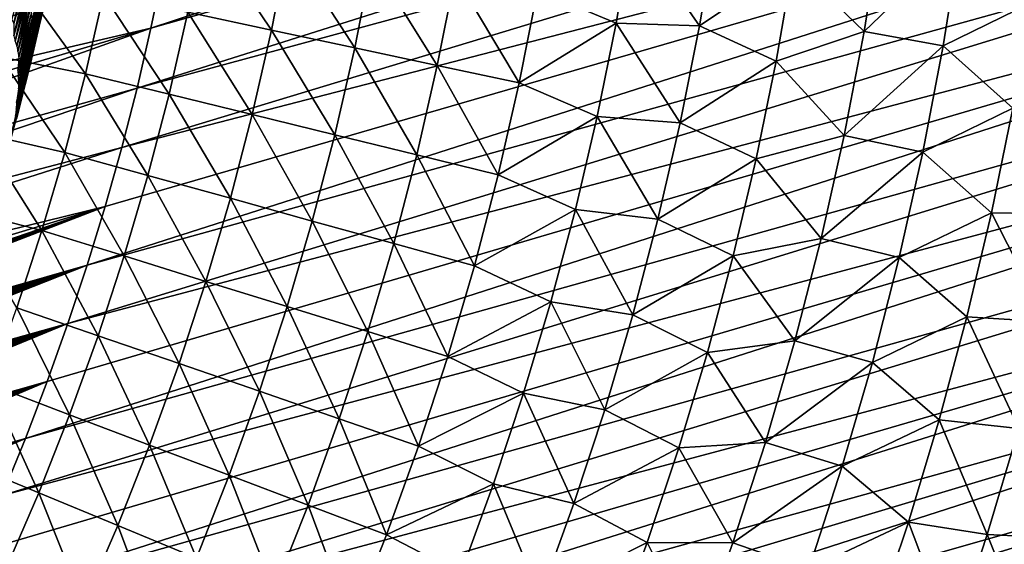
# Model space of a CAD drawing. Header units: millimetres. Extents: x -50 to 50, y -50 to 50.
# Tile 424 of 562: x 28.8 to 40, y -12.6 to -6.6. Entities that reach past the tile are written whole.
import ezdxf

# ---------------------------------------------------------------- set-up
doc = ezdxf.new("R2010")
doc.units = ezdxf.units.MM
doc.header["$LTSCALE"] = 65.185185
for name, color, linetype in [('28', 7, 'CONTINUOUS'), ('37', 7, 'CONTINUOUS'), ('39', 7, 'CONTINUOUS'), ('46', 7, 'CONTINUOUS'), ('47', 7, 'CONTINUOUS')]:
    doc.layers.add(name, color=color, linetype=linetype)

msp = doc.modelspace()

# ---------------------------------------------------------------- linework, layer by layer
at = {"layer": '28', "color": 7, "linetype": 'Continuous', "true_color": 0xf5f5f5}
for points in [[(29.145, -5.945, 3.871), (29.01, -6.541, 3.906), (29.001, -6.611, 3.871), (29.145, -5.945, 3.871)], [(29.145, -5.945, 3.871), (29.001, -6.611, 3.871), (29.135, -6.011, 3.836), (29.145, -5.945, 3.871)], [(28.843, -5.986, 4.255), (28.675, -6.598, 4.269), (28.697, -6.649, 4.255), (28.843, -5.986, 4.255)], [(28.843, -5.986, 4.255), (28.697, -6.649, 4.255), (28.844, -6.136, 4.239), (28.843, -5.986, 4.255)], [(29.059, -5.994, 4.071), (28.908, -6.594, 4.1), (28.913, -6.66, 4.071), (29.059, -5.994, 4.071)], [(29.059, -5.994, 4.071), (28.913, -6.66, 4.071), (29.064, -6.059, 4.04), (29.059, -5.994, 4.071)], [(29.064, -6.059, 4.04), (28.913, -6.66, 4.071), (28.916, -6.728, 4.04), (29.064, -6.059, 4.04)], [(29.064, -6.059, 4.04), (28.916, -6.728, 4.04), (29.044, -6.232, 4.008), (29.064, -6.059, 4.04)], [(29.135, -6.011, 3.836), (28.989, -6.679, 3.836), (29.037, -6.473, 3.8), (29.135, -6.011, 3.836)], [(29.135, -6.011, 3.836), (29.001, -6.611, 3.871), (28.989, -6.679, 3.836), (29.135, -6.011, 3.836)], [(28.844, -6.136, 4.239), (28.697, -6.649, 4.255), (28.697, -6.79, 4.239), (28.844, -6.136, 4.239)], [(28.844, -6.136, 4.239), (28.697, -6.79, 4.239), (28.863, -6.191, 4.221), (28.844, -6.136, 4.239)], [(28.863, -6.191, 4.221), (28.697, -6.79, 4.239), (28.715, -6.848, 4.221), (28.863, -6.191, 4.221)], [(28.863, -6.191, 4.221), (28.715, -6.848, 4.221), (28.881, -6.248, 4.201), (28.863, -6.191, 4.221)], [(28.881, -6.248, 4.201), (28.715, -6.848, 4.221), (28.731, -6.907, 4.201), (28.881, -6.248, 4.201)], [(28.881, -6.248, 4.201), (28.731, -6.907, 4.201), (28.897, -6.307, 4.178), (28.881, -6.248, 4.201)], [(29.044, -6.232, 4.008), (28.894, -6.893, 4.008), (29.043, -6.3, 3.975), (29.044, -6.232, 4.008)], [(29.044, -6.232, 4.008), (28.916, -6.728, 4.04), (28.894, -6.893, 4.008), (29.044, -6.232, 4.008)], [(28.897, -6.307, 4.178), (28.731, -6.907, 4.201), (28.744, -6.969, 4.178), (28.897, -6.307, 4.178)], [(28.897, -6.307, 4.178), (28.744, -6.969, 4.178), (28.91, -6.368, 4.154), (28.897, -6.307, 4.178)], [(28.91, -6.368, 4.154), (28.744, -6.969, 4.178), (28.756, -7.033, 4.154), (28.91, -6.368, 4.154)], [(28.91, -6.368, 4.154), (28.756, -7.033, 4.154), (28.899, -6.528, 4.128), (28.91, -6.368, 4.154)], [(29.04, -6.368, 3.941), (28.885, -7.035, 3.941), (29.01, -6.541, 3.906), (29.04, -6.368, 3.941)], [(29.04, -6.368, 3.941), (28.891, -6.964, 3.975), (28.885, -7.035, 3.941), (29.04, -6.368, 3.941)], [(29.043, -6.3, 3.975), (28.894, -6.893, 4.008), (28.891, -6.964, 3.975), (29.043, -6.3, 3.975)], [(29.043, -6.3, 3.975), (28.891, -6.964, 3.975), (29.04, -6.368, 3.941), (29.043, -6.3, 3.975)], [(29.037, -6.473, 3.8), (28.989, -6.679, 3.836), (28.889, -7.106, 3.8), (29.037, -6.473, 3.8)], [(28.899, -6.528, 4.128), (28.743, -7.185, 4.128), (28.908, -6.594, 4.1), (28.899, -6.528, 4.128)], [(28.899, -6.528, 4.128), (28.756, -7.033, 4.154), (28.743, -7.185, 4.128), (28.899, -6.528, 4.128)], [(28.908, -6.594, 4.1), (28.743, -7.185, 4.128), (28.749, -7.253, 4.1), (28.908, -6.594, 4.1)], [(28.908, -6.594, 4.1), (28.749, -7.253, 4.1), (28.913, -6.66, 4.071), (28.908, -6.594, 4.1)], [(29.001, -6.611, 3.871), (28.854, -7.2, 3.906), (28.842, -7.272, 3.871), (29.001, -6.611, 3.871)], [(29.001, -6.611, 3.871), (28.842, -7.272, 3.871), (28.989, -6.679, 3.836), (29.001, -6.611, 3.871)], [(29.01, -6.541, 3.906), (28.854, -7.2, 3.906), (29.001, -6.611, 3.871), (29.01, -6.541, 3.906)], [(29.01, -6.541, 3.906), (28.885, -7.035, 3.941), (28.854, -7.2, 3.906), (29.01, -6.541, 3.906)], [(28.913, -6.66, 4.071), (28.749, -7.253, 4.1), (28.753, -7.323, 4.071), (28.913, -6.66, 4.071)], [(28.913, -6.66, 4.071), (28.753, -7.323, 4.071), (28.916, -6.728, 4.04), (28.913, -6.66, 4.071)], [(28.916, -6.728, 4.04), (28.753, -7.323, 4.071), (28.753, -7.394, 4.04), (28.916, -6.728, 4.04)], [(28.916, -6.728, 4.04), (28.753, -7.394, 4.04), (28.894, -6.893, 4.008), (28.916, -6.728, 4.04)], [(28.989, -6.679, 3.836), (28.828, -7.344, 3.836), (28.889, -7.106, 3.8), (28.989, -6.679, 3.836)], [(28.989, -6.679, 3.836), (28.842, -7.272, 3.871), (28.828, -7.344, 3.836), (28.989, -6.679, 3.836)], [(28.891, -6.964, 3.975), (28.729, -7.551, 4.008), (28.724, -7.624, 3.975), (28.891, -6.964, 3.975)], [(28.891, -6.964, 3.975), (28.724, -7.624, 3.975), (28.885, -7.035, 3.941), (28.891, -6.964, 3.975)], [(28.894, -6.893, 4.008), (28.729, -7.551, 4.008), (28.891, -6.964, 3.975), (28.894, -6.893, 4.008)], [(28.894, -6.893, 4.008), (28.753, -7.394, 4.04), (28.729, -7.551, 4.008), (28.894, -6.893, 4.008)], [(28.885, -7.035, 3.941), (28.716, -7.698, 3.941), (28.854, -7.2, 3.906), (28.885, -7.035, 3.941)], [(28.885, -7.035, 3.941), (28.724, -7.624, 3.975), (28.716, -7.698, 3.941), (28.885, -7.035, 3.941)], [(28.889, -7.106, 3.8), (28.828, -7.344, 3.836), (28.727, -7.735, 3.8), (28.889, -7.106, 3.8)], [(28.842, -7.272, 3.871), (28.682, -7.855, 3.906), (28.668, -7.93, 3.871), (28.842, -7.272, 3.871)], [(28.842, -7.272, 3.871), (28.668, -7.93, 3.871), (28.828, -7.344, 3.836), (28.842, -7.272, 3.871)], [(28.854, -7.2, 3.906), (28.682, -7.855, 3.906), (28.842, -7.272, 3.871), (28.854, -7.2, 3.906)], [(28.854, -7.2, 3.906), (28.716, -7.698, 3.941), (28.682, -7.855, 3.906), (28.854, -7.2, 3.906)], [(28.828, -7.344, 3.836), (28.652, -8.005, 3.836), (28.727, -7.735, 3.8), (28.828, -7.344, 3.836)], [(28.828, -7.344, 3.836), (28.668, -7.93, 3.871), (28.652, -8.005, 3.836), (28.828, -7.344, 3.836)]]:
    msp.add_3dface(points, dxfattribs=at)
at = {"layer": '37', "color": 15, "linetype": 'Continuous', "true_color": 0xaf503c}
for points in [[(30.87, -5.58, -10.692), (31.641, -6.723, -10.236), (30.685, -6.52, -10.692), (30.87, -5.58, -10.692)], [(31.831, -5.754, -10.236), (31.641, -6.723, -10.236), (30.87, -5.58, -10.692), (31.831, -5.754, -10.236)], [(35.573, -6.643, -8.271), (34.677, -6.268, -8.783), (35.757, -5.569, -8.271), (35.573, -6.643, -8.271)], [(35.573, -6.643, -8.271), (35.757, -5.569, -8.271), (36.525, -6.675, -7.746), (35.573, -6.643, -8.271)], [(36.525, -6.675, -7.746), (35.757, -5.569, -8.271), (36.711, -5.562, -7.746), (36.525, -6.675, -7.746)], [(36.525, -6.675, -7.746), (36.711, -5.562, -7.746), (37.596, -5.955, -7.207), (36.525, -6.675, -7.746)], [(38.405, -6.74, -6.655), (37.596, -5.955, -7.207), (38.595, -5.549, -6.655), (38.405, -6.74, -6.655)], [(38.405, -6.74, -6.655), (38.595, -5.549, -6.655), (39.503, -5.684, -6.09), (38.405, -6.74, -6.655)], [(39.309, -6.903, -6.09), (38.405, -6.74, -6.655), (39.503, -5.684, -6.09), (39.309, -6.903, -6.09)], [(39.309, -6.903, -6.09), (39.503, -5.684, -6.09), (40.314, -6.413, -5.511), (39.309, -6.903, -6.09)], [(31.831, -5.754, -10.236), (32.59, -6.925, -9.765), (31.641, -6.723, -10.236), (31.831, -5.754, -10.236)], [(32.786, -5.927, -9.765), (32.59, -6.925, -9.765), (31.831, -5.754, -10.236), (32.786, -5.927, -9.765)], [(32.786, -5.927, -9.765), (33.533, -7.126, -9.281), (32.59, -6.925, -9.765), (32.786, -5.927, -9.765)], [(33.735, -6.098, -9.281), (33.533, -7.126, -9.281), (32.786, -5.927, -9.765), (33.735, -6.098, -9.281)], [(37.401, -7.077, -7.207), (36.525, -6.675, -7.746), (37.596, -5.955, -7.207), (37.401, -7.077, -7.207)], [(37.401, -7.077, -7.207), (37.596, -5.955, -7.207), (38.405, -6.74, -6.655), (37.401, -7.077, -7.207)], [(28.745, -6.15, -11.563), (29.515, -7.221, -11.135), (28.543, -7.028, -11.563), (28.745, -6.15, -11.563)], [(29.722, -6.316, -11.135), (29.515, -7.221, -11.135), (28.745, -6.15, -11.563), (29.722, -6.316, -11.135)], [(33.735, -6.098, -9.281), (34.469, -7.325, -8.783), (33.533, -7.126, -9.281), (33.735, -6.098, -9.281)], [(34.677, -6.268, -8.783), (34.469, -7.325, -8.783), (33.735, -6.098, -9.281), (34.677, -6.268, -8.783)], [(34.469, -7.325, -8.783), (34.677, -6.268, -8.783), (35.573, -6.643, -8.271), (34.469, -7.325, -8.783)], [(29.722, -6.316, -11.135), (30.471, -7.454, -10.692), (29.515, -7.221, -11.135), (29.722, -6.316, -11.135)], [(30.685, -6.52, -10.692), (30.471, -7.454, -10.692), (29.722, -6.316, -11.135), (30.685, -6.52, -10.692)], [(40.104, -7.614, -5.511), (39.309, -6.903, -6.09), (40.314, -6.413, -5.511), (40.104, -7.614, -5.511)], [(30.685, -6.52, -10.692), (31.42, -7.687, -10.236), (30.471, -7.454, -10.692), (30.685, -6.52, -10.692)], [(31.641, -6.723, -10.236), (31.42, -7.687, -10.236), (30.685, -6.52, -10.692), (31.641, -6.723, -10.236)], [(31.641, -6.723, -10.236), (32.363, -7.917, -9.765), (31.42, -7.687, -10.236), (31.641, -6.723, -10.236)], [(32.59, -6.925, -9.765), (32.363, -7.917, -9.765), (31.641, -6.723, -10.236), (32.59, -6.925, -9.765)], [(35.357, -7.71, -8.271), (34.469, -7.325, -8.783), (35.573, -6.643, -8.271), (35.357, -7.71, -8.271)], [(35.357, -7.71, -8.271), (35.573, -6.643, -8.271), (36.306, -7.782, -7.746), (35.357, -7.71, -8.271)], [(36.306, -7.782, -7.746), (35.573, -6.643, -8.271), (36.525, -6.675, -7.746), (36.306, -7.782, -7.746)], [(36.306, -7.782, -7.746), (36.525, -6.675, -7.746), (37.401, -7.077, -7.207), (36.306, -7.782, -7.746)], [(38.178, -7.925, -6.655), (37.401, -7.077, -7.207), (38.405, -6.74, -6.655), (38.178, -7.925, -6.655)], [(38.178, -7.925, -6.655), (38.405, -6.74, -6.655), (39.309, -6.903, -6.09), (38.178, -7.925, -6.655)], [(32.59, -6.925, -9.765), (33.3, -8.146, -9.281), (32.363, -7.917, -9.765), (32.59, -6.925, -9.765)], [(33.533, -7.126, -9.281), (33.3, -8.146, -9.281), (32.59, -6.925, -9.765), (33.533, -7.126, -9.281)], [(39.076, -8.116, -6.09), (38.178, -7.925, -6.655), (39.309, -6.903, -6.09), (39.076, -8.116, -6.09)], [(39.076, -8.116, -6.09), (39.309, -6.903, -6.09), (40.104, -7.614, -5.511), (39.076, -8.116, -6.09)], [(28.543, -7.028, -11.563), (29.281, -8.119, -11.135), (28.315, -7.899, -11.563), (28.543, -7.028, -11.563)], [(29.515, -7.221, -11.135), (29.281, -8.119, -11.135), (28.543, -7.028, -11.563), (29.515, -7.221, -11.135)], [(37.173, -8.193, -7.207), (36.306, -7.782, -7.746), (37.401, -7.077, -7.207), (37.173, -8.193, -7.207)], [(37.173, -8.193, -7.207), (37.401, -7.077, -7.207), (38.178, -7.925, -6.655), (37.173, -8.193, -7.207)], [(33.533, -7.126, -9.281), (34.229, -8.374, -8.783), (33.3, -8.146, -9.281), (33.533, -7.126, -9.281)], [(34.469, -7.325, -8.783), (34.229, -8.374, -8.783), (33.533, -7.126, -9.281), (34.469, -7.325, -8.783)], [(29.515, -7.221, -11.135), (30.229, -8.381, -10.692), (29.281, -8.119, -11.135), (29.515, -7.221, -11.135)], [(30.471, -7.454, -10.692), (30.229, -8.381, -10.692), (29.515, -7.221, -11.135), (30.471, -7.454, -10.692)], [(34.229, -8.374, -8.783), (34.469, -7.325, -8.783), (35.357, -7.71, -8.271), (34.229, -8.374, -8.783)], [(30.471, -7.454, -10.692), (31.171, -8.643, -10.236), (30.229, -8.381, -10.692), (30.471, -7.454, -10.692)], [(31.42, -7.687, -10.236), (31.171, -8.643, -10.236), (30.471, -7.454, -10.692), (31.42, -7.687, -10.236)], [(39.859, -8.809, -5.511), (39.076, -8.116, -6.09), (40.104, -7.614, -5.511), (39.859, -8.809, -5.511)], [(39.859, -8.809, -5.511), (40.104, -7.614, -5.511), (40.779, -8.823, -4.92), (39.859, -8.809, -5.511)], [(31.42, -7.687, -10.236), (32.106, -8.902, -9.765), (31.171, -8.643, -10.236), (31.42, -7.687, -10.236)], [(32.363, -7.917, -9.765), (32.106, -8.902, -9.765), (31.42, -7.687, -10.236), (32.363, -7.917, -9.765)], [(35.109, -8.771, -8.271), (34.229, -8.374, -8.783), (35.357, -7.71, -8.271), (35.109, -8.771, -8.271)], [(35.109, -8.771, -8.271), (35.357, -7.71, -8.271), (36.052, -8.882, -7.746), (35.109, -8.771, -8.271)], [(36.052, -8.882, -7.746), (35.357, -7.71, -8.271), (36.306, -7.782, -7.746), (36.052, -8.882, -7.746)], [(36.052, -8.882, -7.746), (36.306, -7.782, -7.746), (37.173, -8.193, -7.207), (36.052, -8.882, -7.746)], [(28.315, -7.899, -11.563), (29.019, -9.01, -11.135), (28.059, -8.762, -11.563), (28.315, -7.899, -11.563)], [(29.281, -8.119, -11.135), (29.019, -9.01, -11.135), (28.315, -7.899, -11.563), (29.281, -8.119, -11.135)], [(32.363, -7.917, -9.765), (33.035, -9.16, -9.281), (32.106, -8.902, -9.765), (32.363, -7.917, -9.765)], [(33.3, -8.146, -9.281), (33.035, -9.16, -9.281), (32.363, -7.917, -9.765), (33.3, -8.146, -9.281)], [(37.914, -9.102, -6.655), (37.173, -8.193, -7.207), (38.178, -7.925, -6.655), (37.914, -9.102, -6.655)], [(37.914, -9.102, -6.655), (38.178, -7.925, -6.655), (39.076, -8.116, -6.09), (37.914, -9.102, -6.655)], [(29.281, -8.119, -11.135), (29.959, -9.301, -10.692), (29.019, -9.01, -11.135), (29.281, -8.119, -11.135)], [(30.229, -8.381, -10.692), (29.959, -9.301, -10.692), (29.281, -8.119, -11.135), (30.229, -8.381, -10.692)], [(33.3, -8.146, -9.281), (33.957, -9.415, -8.783), (33.035, -9.16, -9.281), (33.3, -8.146, -9.281)], [(34.229, -8.374, -8.783), (33.957, -9.415, -8.783), (33.3, -8.146, -9.281), (34.229, -8.374, -8.783)], [(36.911, -9.301, -7.207), (36.052, -8.882, -7.746), (37.173, -8.193, -7.207), (36.911, -9.301, -7.207)], [(36.911, -9.301, -7.207), (37.173, -8.193, -7.207), (37.914, -9.102, -6.655), (36.911, -9.301, -7.207)], [(38.807, -9.32, -6.09), (37.914, -9.102, -6.655), (39.076, -8.116, -6.09), (38.807, -9.32, -6.09)], [(38.807, -9.32, -6.09), (39.076, -8.116, -6.09), (39.859, -8.809, -5.511), (38.807, -9.32, -6.09)], [(30.229, -8.381, -10.692), (30.892, -9.591, -10.236), (29.959, -9.301, -10.692), (30.229, -8.381, -10.692)], [(31.171, -8.643, -10.236), (30.892, -9.591, -10.236), (30.229, -8.381, -10.692), (31.171, -8.643, -10.236)], [(33.957, -9.415, -8.783), (34.229, -8.374, -8.783), (35.109, -8.771, -8.271), (33.957, -9.415, -8.783)], [(31.171, -8.643, -10.236), (31.819, -9.878, -9.765), (30.892, -9.591, -10.236), (31.171, -8.643, -10.236)], [(32.106, -8.902, -9.765), (31.819, -9.878, -9.765), (31.171, -8.643, -10.236), (32.106, -8.902, -9.765)], [(29.019, -9.01, -11.135), (28.731, -9.892, -11.135), (28.059, -8.762, -11.563), (29.019, -9.01, -11.135)], [(34.829, -9.824, -8.271), (33.957, -9.415, -8.783), (35.109, -8.771, -8.271), (34.829, -9.824, -8.271)], [(34.829, -9.824, -8.271), (35.109, -8.771, -8.271), (35.766, -9.973, -7.746), (34.829, -9.824, -8.271)], [(35.766, -9.973, -7.746), (35.109, -8.771, -8.271), (36.052, -8.882, -7.746), (35.766, -9.973, -7.746)], [(39.578, -9.995, -5.511), (38.807, -9.32, -6.09), (39.859, -8.809, -5.511), (39.578, -9.995, -5.511)], [(39.578, -9.995, -5.511), (39.859, -8.809, -5.511), (40.494, -10.052, -4.92), (39.578, -9.995, -5.511)], [(40.494, -10.052, -4.92), (39.859, -8.809, -5.511), (40.779, -8.823, -4.92), (40.494, -10.052, -4.92)], [(32.106, -8.902, -9.765), (32.74, -10.164, -9.281), (31.819, -9.878, -9.765), (32.106, -8.902, -9.765)], [(33.035, -9.16, -9.281), (32.74, -10.164, -9.281), (32.106, -8.902, -9.765), (33.035, -9.16, -9.281)], [(35.766, -9.973, -7.746), (36.052, -8.882, -7.746), (36.911, -9.301, -7.207), (35.766, -9.973, -7.746)], [(29.019, -9.01, -11.135), (29.661, -10.211, -10.692), (28.731, -9.892, -11.135), (29.019, -9.01, -11.135)], [(29.959, -9.301, -10.692), (29.661, -10.211, -10.692), (29.019, -9.01, -11.135), (29.959, -9.301, -10.692)], [(37.614, -10.27, -6.655), (36.911, -9.301, -7.207), (37.914, -9.102, -6.655), (37.614, -10.27, -6.655)], [(37.614, -10.27, -6.655), (37.914, -9.102, -6.655), (38.807, -9.32, -6.09), (37.614, -10.27, -6.655)], [(33.035, -9.16, -9.281), (33.654, -10.448, -8.783), (32.74, -10.164, -9.281), (33.035, -9.16, -9.281)], [(33.957, -9.415, -8.783), (33.654, -10.448, -8.783), (33.035, -9.16, -9.281), (33.957, -9.415, -8.783)], [(29.959, -9.301, -10.692), (30.585, -10.53, -10.236), (29.661, -10.211, -10.692), (29.959, -9.301, -10.692)], [(30.892, -9.591, -10.236), (30.585, -10.53, -10.236), (29.959, -9.301, -10.692), (30.892, -9.591, -10.236)], [(36.616, -10.401, -7.207), (35.766, -9.973, -7.746), (36.911, -9.301, -7.207), (36.616, -10.401, -7.207)], [(36.616, -10.401, -7.207), (36.911, -9.301, -7.207), (37.614, -10.27, -6.655), (36.616, -10.401, -7.207)], [(38.5, -10.516, -6.09), (37.614, -10.27, -6.655), (38.807, -9.32, -6.09), (38.5, -10.516, -6.09)], [(38.5, -10.516, -6.09), (38.807, -9.32, -6.09), (39.578, -9.995, -5.511), (38.5, -10.516, -6.09)], [(33.654, -10.448, -8.783), (33.957, -9.415, -8.783), (34.829, -9.824, -8.271), (33.654, -10.448, -8.783)], [(30.892, -9.591, -10.236), (31.503, -10.846, -9.765), (30.585, -10.53, -10.236), (30.892, -9.591, -10.236)], [(31.819, -9.878, -9.765), (31.503, -10.846, -9.765), (30.892, -9.591, -10.236), (31.819, -9.878, -9.765)], [(31.819, -9.878, -9.765), (32.414, -11.159, -9.281), (31.503, -10.846, -9.765), (31.819, -9.878, -9.765)], [(32.74, -10.164, -9.281), (32.414, -11.159, -9.281), (31.819, -9.878, -9.765), (32.74, -10.164, -9.281)], [(34.518, -10.867, -8.271), (33.654, -10.448, -8.783), (34.829, -9.824, -8.271), (34.518, -10.867, -8.271)], [(34.518, -10.867, -8.271), (34.829, -9.824, -8.271), (35.446, -11.056, -7.746), (34.518, -10.867, -8.271)], [(35.446, -11.056, -7.746), (34.829, -9.824, -8.271), (35.766, -9.973, -7.746), (35.446, -11.056, -7.746)], [(28.731, -9.892, -11.135), (29.335, -11.113, -10.692), (28.415, -10.765, -11.135), (28.731, -9.892, -11.135)], [(29.661, -10.211, -10.692), (29.335, -11.113, -10.692), (28.731, -9.892, -11.135), (29.661, -10.211, -10.692)], [(35.446, -11.056, -7.746), (35.766, -9.973, -7.746), (36.616, -10.401, -7.207), (35.446, -11.056, -7.746)], [(39.262, -11.173, -5.511), (38.5, -10.516, -6.09), (39.578, -9.995, -5.511), (39.262, -11.173, -5.511)], [(39.262, -11.173, -5.511), (39.578, -9.995, -5.511), (40.171, -11.272, -4.92), (39.262, -11.173, -5.511)], [(40.171, -11.272, -4.92), (39.578, -9.995, -5.511), (40.494, -10.052, -4.92), (40.171, -11.272, -4.92)], [(29.661, -10.211, -10.692), (30.249, -11.459, -10.236), (29.335, -11.113, -10.692), (29.661, -10.211, -10.692)], [(30.585, -10.53, -10.236), (30.249, -11.459, -10.236), (29.661, -10.211, -10.692), (30.585, -10.53, -10.236)], [(32.74, -10.164, -9.281), (33.319, -11.471, -8.783), (32.414, -11.159, -9.281), (32.74, -10.164, -9.281)], [(33.654, -10.448, -8.783), (33.319, -11.471, -8.783), (32.74, -10.164, -9.281), (33.654, -10.448, -8.783)], [(37.279, -11.429, -6.655), (36.616, -10.401, -7.207), (37.614, -10.27, -6.655), (37.279, -11.429, -6.655)], [(37.279, -11.429, -6.655), (37.614, -10.27, -6.655), (38.5, -10.516, -6.09), (37.279, -11.429, -6.655)], [(33.319, -11.471, -8.783), (33.654, -10.448, -8.783), (34.518, -10.867, -8.271), (33.319, -11.471, -8.783)], [(36.289, -11.491, -7.207), (35.446, -11.056, -7.746), (36.616, -10.401, -7.207), (36.289, -11.491, -7.207)], [(36.289, -11.491, -7.207), (36.616, -10.401, -7.207), (37.279, -11.429, -6.655), (36.289, -11.491, -7.207)], [(30.585, -10.53, -10.236), (31.157, -11.803, -9.765), (30.249, -11.459, -10.236), (30.585, -10.53, -10.236)], [(31.503, -10.846, -9.765), (31.157, -11.803, -9.765), (30.585, -10.53, -10.236), (31.503, -10.846, -9.765)], [(38.156, -11.701, -6.09), (37.279, -11.429, -6.655), (38.5, -10.516, -6.09), (38.156, -11.701, -6.09)], [(38.156, -11.701, -6.09), (38.5, -10.516, -6.09), (39.262, -11.173, -5.511), (38.156, -11.701, -6.09)], [(28.415, -10.765, -11.135), (28.982, -12.003, -10.692), (28.073, -11.628, -11.135), (28.415, -10.765, -11.135)], [(29.335, -11.113, -10.692), (28.982, -12.003, -10.692), (28.415, -10.765, -11.135), (29.335, -11.113, -10.692)], [(31.503, -10.846, -9.765), (32.058, -12.144, -9.281), (31.157, -11.803, -9.765), (31.503, -10.846, -9.765)], [(32.414, -11.159, -9.281), (32.058, -12.144, -9.281), (31.503, -10.846, -9.765), (32.414, -11.159, -9.281)], [(34.175, -11.901, -8.271), (33.319, -11.471, -8.783), (34.518, -10.867, -8.271), (34.175, -11.901, -8.271)], [(34.175, -11.901, -8.271), (34.518, -10.867, -8.271), (35.093, -12.128, -7.746), (34.175, -11.901, -8.271)], [(35.093, -12.128, -7.746), (34.518, -10.867, -8.271), (35.446, -11.056, -7.746), (35.093, -12.128, -7.746)], [(29.335, -11.113, -10.692), (29.885, -12.377, -10.236), (28.982, -12.003, -10.692), (29.335, -11.113, -10.692)], [(30.249, -11.459, -10.236), (29.885, -12.377, -10.236), (29.335, -11.113, -10.692), (30.249, -11.459, -10.236)], [(35.093, -12.128, -7.746), (35.446, -11.056, -7.746), (36.289, -11.491, -7.207), (35.093, -12.128, -7.746)], [(32.414, -11.159, -9.281), (32.953, -12.483, -8.783), (32.058, -12.144, -9.281), (32.414, -11.159, -9.281)], [(33.319, -11.471, -8.783), (32.953, -12.483, -8.783), (32.414, -11.159, -9.281), (33.319, -11.471, -8.783)], [(38.911, -12.34, -5.511), (38.156, -11.701, -6.09), (39.262, -11.173, -5.511), (38.911, -12.34, -5.511)], [(38.911, -12.34, -5.511), (39.262, -11.173, -5.511), (39.812, -12.481, -4.92), (38.911, -12.34, -5.511)], [(39.812, -12.481, -4.92), (39.262, -11.173, -5.511), (40.171, -11.272, -4.92), (39.812, -12.481, -4.92)], [(39.812, -12.481, -4.92), (40.171, -11.272, -4.92), (40.733, -12.527, -4.316), (39.812, -12.481, -4.92)], [(30.249, -11.459, -10.236), (30.782, -12.749, -9.765), (29.885, -12.377, -10.236), (30.249, -11.459, -10.236)], [(31.157, -11.803, -9.765), (30.782, -12.749, -9.765), (30.249, -11.459, -10.236), (31.157, -11.803, -9.765)], [(36.907, -12.577, -6.655), (36.289, -11.491, -7.207), (37.279, -11.429, -6.655), (36.907, -12.577, -6.655)], [(36.907, -12.577, -6.655), (37.279, -11.429, -6.655), (38.156, -11.701, -6.09), (36.907, -12.577, -6.655)], [(32.953, -12.483, -8.783), (33.319, -11.471, -8.783), (34.175, -11.901, -8.271), (32.953, -12.483, -8.783)], [(35.929, -12.572, -7.207), (35.093, -12.128, -7.746), (36.289, -11.491, -7.207), (35.929, -12.572, -7.207)], [(35.929, -12.572, -7.207), (36.289, -11.491, -7.207), (36.907, -12.577, -6.655), (35.929, -12.572, -7.207)], [(28.982, -12.003, -10.692), (28.602, -12.883, -10.692), (28.073, -11.628, -11.135), (28.982, -12.003, -10.692)], [(31.157, -11.803, -9.765), (31.672, -13.118, -9.281), (30.782, -12.749, -9.765), (31.157, -11.803, -9.765)], [(32.058, -12.144, -9.281), (31.672, -13.118, -9.281), (31.157, -11.803, -9.765), (32.058, -12.144, -9.281)], [(37.776, -12.876, -6.09), (36.907, -12.577, -6.655), (38.156, -11.701, -6.09), (37.776, -12.876, -6.09)], [(37.776, -12.876, -6.09), (38.156, -11.701, -6.09), (38.911, -12.34, -5.511), (37.776, -12.876, -6.09)], [(33.801, -12.925, -8.271), (32.953, -12.483, -8.783), (34.175, -11.901, -8.271), (33.801, -12.925, -8.271)], [(33.801, -12.925, -8.271), (34.175, -11.901, -8.271), (34.708, -13.189, -7.746), (33.801, -12.925, -8.271)], [(34.708, -13.189, -7.746), (34.175, -11.901, -8.271), (35.093, -12.128, -7.746), (34.708, -13.189, -7.746)], [(28.982, -12.003, -10.692), (29.493, -13.284, -10.236), (28.602, -12.883, -10.692), (28.982, -12.003, -10.692)], [(29.885, -12.377, -10.236), (29.493, -13.284, -10.236), (28.982, -12.003, -10.692), (29.885, -12.377, -10.236)], [(34.708, -13.189, -7.746), (35.093, -12.128, -7.746), (35.929, -12.572, -7.207), (34.708, -13.189, -7.746)], [(32.058, -12.144, -9.281), (32.556, -13.484, -8.783), (31.672, -13.118, -9.281), (32.058, -12.144, -9.281)], [(32.953, -12.483, -8.783), (32.556, -13.484, -8.783), (32.058, -12.144, -9.281), (32.953, -12.483, -8.783)], [(38.525, -13.497, -5.511), (37.776, -12.876, -6.09), (38.911, -12.34, -5.511), (38.525, -13.497, -5.511)], [(38.525, -13.497, -5.511), (38.911, -12.34, -5.511), (39.417, -13.679, -4.92), (38.525, -13.497, -5.511)], [(39.417, -13.679, -4.92), (38.911, -12.34, -5.511), (39.812, -12.481, -4.92), (39.417, -13.679, -4.92)], [(29.885, -12.377, -10.236), (30.378, -13.683, -9.765), (29.493, -13.284, -10.236), (29.885, -12.377, -10.236)], [(30.782, -12.749, -9.765), (30.378, -13.683, -9.765), (29.885, -12.377, -10.236), (30.782, -12.749, -9.765)], [(32.556, -13.484, -8.783), (32.953, -12.483, -8.783), (33.801, -12.925, -8.271), (32.556, -13.484, -8.783)], [(35.536, -13.641, -7.207), (34.708, -13.189, -7.746), (35.929, -12.572, -7.207), (35.536, -13.641, -7.207)], [(35.536, -13.641, -7.207), (35.929, -12.572, -7.207), (36.5, -13.712, -6.655), (35.536, -13.641, -7.207)], [(36.5, -13.712, -6.655), (35.929, -12.572, -7.207), (36.907, -12.577, -6.655), (36.5, -13.712, -6.655)], [(36.5, -13.712, -6.655), (36.907, -12.577, -6.655), (37.776, -12.876, -6.09), (36.5, -13.712, -6.655)], [(39.417, -13.679, -4.92), (39.812, -12.481, -4.92), (40.328, -13.778, -4.316), (39.417, -13.679, -4.92)], [(40.328, -13.778, -4.316), (39.812, -12.481, -4.92), (40.733, -12.527, -4.316), (40.328, -13.778, -4.316)]]:
    msp.add_3dface(points, dxfattribs=at)
at = {"layer": '39', "color": 15, "linetype": 'Continuous', "true_color": 0xaf503c}
for points in [[(30.264, -6.701, 4.5), (49.696, -0.313, 4.5), (30.408, -6.016, 4.5), (30.264, -6.701, 4.5)], [(49.683, -1.2, 4.5), (49.696, -0.313, 4.5), (30.264, -6.701, 4.5), (49.683, -1.2, 4.5)], [(30.105, -7.384, 4.5), (49.683, -1.2, 4.5), (30.264, -6.701, 4.5), (30.105, -7.384, 4.5)], [(49.653, -2.087, 4.5), (49.683, -1.2, 4.5), (30.105, -7.384, 4.5), (49.653, -2.087, 4.5)], [(29.93, -8.062, 4.5), (49.653, -2.087, 4.5), (30.105, -7.384, 4.5), (29.93, -8.062, 4.5)], [(49.608, -2.972, 4.5), (49.653, -2.087, 4.5), (29.93, -8.062, 4.5), (49.608, -2.972, 4.5)], [(29.535, -9.407, 4.5), (49.608, -2.972, 4.5), (29.74, -8.737, 4.5), (29.535, -9.407, 4.5)], [(49.547, -3.858, 4.5), (49.608, -2.972, 4.5), (29.535, -9.407, 4.5), (49.547, -3.858, 4.5)], [(29.74, -8.737, 4.5), (49.608, -2.972, 4.5), (29.93, -8.062, 4.5), (29.74, -8.737, 4.5)], [(29.315, -10.072, 4.5), (49.547, -3.858, 4.5), (29.535, -9.407, 4.5), (29.315, -10.072, 4.5)], [(49.471, -4.741, 4.5), (49.547, -3.858, 4.5), (29.315, -10.072, 4.5), (49.471, -4.741, 4.5)], [(28.83, -11.386, 4.5), (49.471, -4.741, 4.5), (29.08, -10.732, 4.5), (28.83, -11.386, 4.5)], [(49.378, -5.624, 4.5), (49.471, -4.741, 4.5), (28.83, -11.386, 4.5), (49.378, -5.624, 4.5)], [(29.08, -10.732, 4.5), (49.471, -4.741, 4.5), (29.315, -10.072, 4.5), (29.08, -10.732, 4.5)], [(28.565, -12.035, 4.5), (49.378, -5.624, 4.5), (28.83, -11.386, 4.5), (28.565, -12.035, 4.5)], [(49.27, -6.504, 4.5), (49.378, -5.624, 4.5), (28.565, -12.035, 4.5), (49.27, -6.504, 4.5)], [(27.992, -13.313, 4.5), (49.27, -6.504, 4.5), (28.286, -12.677, 4.5), (27.992, -13.313, 4.5)], [(49.146, -7.383, 4.5), (49.27, -6.504, 4.5), (27.992, -13.313, 4.5), (49.146, -7.383, 4.5)], [(28.286, -12.677, 4.5), (49.27, -6.504, 4.5), (28.565, -12.035, 4.5), (28.286, -12.677, 4.5)], [(27.684, -13.943, 4.5), (49.146, -7.383, 4.5), (27.992, -13.313, 4.5), (27.684, -13.943, 4.5)], [(49.006, -8.259, 4.5), (49.146, -7.383, 4.5), (27.684, -13.943, 4.5), (49.006, -8.259, 4.5)], [(27.025, -15.179, 4.5), (49.006, -8.259, 4.5), (27.361, -14.565, 4.5), (27.025, -15.179, 4.5)], [(48.851, -9.132, 4.5), (49.006, -8.259, 4.5), (27.025, -15.179, 4.5), (48.851, -9.132, 4.5)], [(27.361, -14.565, 4.5), (49.006, -8.259, 4.5), (27.684, -13.943, 4.5), (27.361, -14.565, 4.5)], [(26.312, -16.385, 4.5), (48.851, -9.132, 4.5), (26.675, -15.786, 4.5), (26.312, -16.385, 4.5)], [(48.68, -10.003, 4.5), (48.851, -9.132, 4.5), (26.312, -16.385, 4.5), (48.68, -10.003, 4.5)], [(26.675, -15.786, 4.5), (48.851, -9.132, 4.5), (27.025, -15.179, 4.5), (26.675, -15.786, 4.5)], [(25.935, -16.976, 4.5), (48.68, -10.003, 4.5), (26.312, -16.385, 4.5), (25.935, -16.976, 4.5)], [(48.494, -10.87, 4.5), (48.68, -10.003, 4.5), (25.935, -16.976, 4.5), (48.494, -10.87, 4.5)], [(25.141, -18.13, 4.5), (48.494, -10.87, 4.5), (25.544, -17.558, 4.5), (25.141, -18.13, 4.5)], [(48.292, -11.734, 4.5), (48.494, -10.87, 4.5), (25.141, -18.13, 4.5), (48.292, -11.734, 4.5)], [(25.544, -17.558, 4.5), (48.494, -10.87, 4.5), (25.935, -16.976, 4.5), (25.544, -17.558, 4.5)], [(24.296, -19.248, 4.5), (48.292, -11.734, 4.5), (24.725, -18.694, 4.5), (24.296, -19.248, 4.5)], [(48.075, -12.594, 4.5), (48.292, -11.734, 4.5), (24.296, -19.248, 4.5), (48.075, -12.594, 4.5)], [(24.725, -18.694, 4.5), (48.292, -11.734, 4.5), (25.141, -18.13, 4.5), (24.725, -18.694, 4.5)]]:
    msp.add_3dface(points, dxfattribs=at)
at = {"layer": '46', "color": 15, "linetype": 'Continuous', "true_color": 0xaf503c}
for points in [[(22.966, -6.783), (30.746, -3.942), (23.133, -6.189), (22.966, -6.783)], [(30.649, -4.635), (30.746, -3.942), (22.966, -6.783), (30.649, -4.635)], [(22.784, -7.372), (30.649, -4.635), (22.966, -6.783), (22.784, -7.372)], [(30.536, -5.327), (30.649, -4.635), (22.784, -7.372), (30.536, -5.327)], [(22.586, -7.956), (30.536, -5.327), (22.784, -7.372), (22.586, -7.956)], [(30.408, -6.016), (30.536, -5.327), (22.586, -7.956), (30.408, -6.016)], [(30.264, -6.701), (30.408, -6.016), (22.374, -8.535), (30.264, -6.701)], [(22.374, -8.535), (30.408, -6.016), (22.586, -7.956), (22.374, -8.535)], [(21.905, -9.676), (30.264, -6.701), (22.147, -9.109), (21.905, -9.676)], [(30.105, -7.384), (30.264, -6.701), (21.905, -9.676), (30.105, -7.384)], [(22.147, -9.109), (30.264, -6.701), (22.374, -8.535), (22.147, -9.109)], [(21.648, -10.237), (30.105, -7.384), (21.905, -9.676), (21.648, -10.237)], [(29.93, -8.062), (30.105, -7.384), (21.648, -10.237), (29.93, -8.062)], [(21.377, -10.791), (29.93, -8.062), (21.648, -10.237), (21.377, -10.791)], [(29.74, -8.737), (29.93, -8.062), (21.377, -10.791), (29.74, -8.737)], [(29.74, -8.737), (21.092, -11.338), (22.692, -11.163), (29.74, -8.737)], [(21.092, -11.338), (29.74, -8.737), (21.377, -10.791), (21.092, -11.338)], [(22.783, -11.139), (29.74, -8.737), (22.692, -11.163), (22.783, -11.139)], [(22.874, -11.121), (29.74, -8.737), (22.783, -11.139), (22.874, -11.121)], [(22.966, -11.107), (29.74, -8.737), (22.874, -11.121), (22.966, -11.107)], [(23.059, -11.099), (29.74, -8.737), (22.966, -11.107), (23.059, -11.099)], [(23.152, -11.095), (29.74, -8.737), (23.059, -11.099), (23.152, -11.095)], [(23.245, -11.096), (29.74, -8.737), (23.152, -11.095), (23.245, -11.096)], [(23.338, -11.103), (29.74, -8.737), (23.245, -11.096), (23.338, -11.103)], [(23.431, -11.114), (29.74, -8.737), (23.338, -11.103), (23.431, -11.114)], [(23.522, -11.13), (29.74, -8.737), (23.431, -11.114), (23.522, -11.13)], [(29.535, -9.406), (29.74, -8.737), (23.522, -11.13), (29.535, -9.406)], [(23.613, -11.151), (29.535, -9.406), (23.522, -11.13), (23.613, -11.151)], [(23.703, -11.176), (29.535, -9.406), (23.613, -11.151), (23.703, -11.176)], [(23.791, -11.207), (29.535, -9.406), (23.703, -11.176), (23.791, -11.207)], [(23.877, -11.242), (29.535, -9.406), (23.791, -11.207), (23.877, -11.242)], [(23.961, -11.282), (29.535, -9.406), (23.877, -11.242), (23.961, -11.282)], [(24.044, -11.326), (29.535, -9.406), (23.961, -11.282), (24.044, -11.326)], [(24.123, -11.374), (29.535, -9.406), (24.044, -11.326), (24.123, -11.374)], [(24.2, -11.427), (29.535, -9.406), (24.123, -11.374), (24.2, -11.427)], [(24.274, -11.483), (29.535, -9.406), (24.2, -11.427), (24.274, -11.483)], [(29.315, -10.072), (29.535, -9.406), (24.274, -11.483), (29.315, -10.072)], [(24.345, -11.544), (29.315, -10.072), (24.274, -11.483), (24.345, -11.544)], [(24.413, -11.608), (29.315, -10.072), (24.345, -11.544), (24.413, -11.608)], [(24.477, -11.675), (29.315, -10.072), (24.413, -11.608), (24.477, -11.675)], [(24.537, -11.746), (29.315, -10.072), (24.477, -11.675), (24.537, -11.746)], [(24.594, -11.82), (29.315, -10.072), (24.537, -11.746), (24.594, -11.82)], [(24.646, -11.897), (29.315, -10.072), (24.594, -11.82), (24.646, -11.897)], [(24.695, -11.977), (29.315, -10.072), (24.646, -11.897), (24.695, -11.977)], [(29.08, -10.732), (29.315, -10.072), (24.695, -11.977), (29.08, -10.732)], [(24.739, -12.059), (29.08, -10.732), (24.695, -11.977), (24.739, -12.059)], [(24.778, -12.144), (29.08, -10.732), (24.739, -12.059), (24.778, -12.144)], [(24.813, -12.23), (29.08, -10.732), (24.778, -12.144), (24.813, -12.23)], [(24.844, -12.318), (29.08, -10.732), (24.813, -12.23), (24.844, -12.318)], [(24.869, -12.407), (29.08, -10.732), (24.844, -12.318), (24.869, -12.407)], [(24.89, -12.498), (29.08, -10.732), (24.869, -12.407), (24.89, -12.498)], [(28.83, -11.386), (29.08, -10.732), (24.89, -12.498), (28.83, -11.386)], [(24.906, -12.59), (28.83, -11.386), (24.89, -12.498), (24.906, -12.59)], [(24.917, -12.683), (28.83, -11.386), (24.906, -12.59), (24.917, -12.683)], [(24.912, -13.055), (28.83, -11.386), (24.921, -12.962), (24.912, -13.055)], [(28.565, -12.035), (28.83, -11.386), (24.912, -13.055), (28.565, -12.035)], [(24.923, -12.776), (28.83, -11.386), (24.917, -12.683), (24.923, -12.776)], [(24.921, -12.962), (28.83, -11.386), (24.925, -12.869), (24.921, -12.962)], [(24.925, -12.869), (28.83, -11.386), (24.923, -12.776), (24.925, -12.869)]]:
    msp.add_3dface(points, dxfattribs=at)
at = {"layer": '47', "color": 15, "linetype": 'Continuous', "true_color": 0xaf503c}
for points in [[(30.264, -6.701, 4.5), (30.408, -6.016, 4.5), (30.264, -6.701), (30.264, -6.701, 4.5)], [(30.408, -6.016, 4.5), (30.408, -6.016), (30.264, -6.701), (30.408, -6.016, 4.5)], [(30.105, -7.384, 4.5), (30.264, -6.701, 4.5), (30.105, -7.384), (30.105, -7.384, 4.5)], [(30.264, -6.701, 4.5), (30.264, -6.701), (30.105, -7.384), (30.264, -6.701, 4.5)], [(29.93, -8.062, 4.5), (30.105, -7.384, 4.5), (29.93, -8.062), (29.93, -8.062, 4.5)], [(30.105, -7.384, 4.5), (30.105, -7.384), (29.93, -8.062), (30.105, -7.384, 4.5)], [(29.74, -8.737, 4.5), (29.93, -8.062, 4.5), (29.74, -8.737), (29.74, -8.737, 4.5)], [(29.93, -8.062, 4.5), (29.93, -8.062), (29.74, -8.737), (29.93, -8.062, 4.5)], [(29.535, -9.407, 4.5), (29.74, -8.737, 4.5), (29.535, -9.406), (29.535, -9.407, 4.5)], [(29.74, -8.737, 4.5), (29.74, -8.737), (29.535, -9.406), (29.74, -8.737, 4.5)], [(29.535, -9.407, 4.5), (29.535, -9.406), (29.315, -10.072), (29.535, -9.407, 4.5)], [(29.315, -10.072, 4.5), (29.535, -9.407, 4.5), (29.315, -10.072), (29.315, -10.072, 4.5)], [(29.315, -10.072, 4.5), (29.315, -10.072), (29.08, -10.732), (29.315, -10.072, 4.5)], [(29.08, -10.732, 4.5), (29.315, -10.072, 4.5), (29.08, -10.732), (29.08, -10.732, 4.5)], [(28.83, -11.386, 4.5), (29.08, -10.732, 4.5), (28.83, -11.386), (28.83, -11.386, 4.5)], [(29.08, -10.732, 4.5), (29.08, -10.732), (28.83, -11.386), (29.08, -10.732, 4.5)], [(28.565, -12.035, 4.5), (28.83, -11.386, 4.5), (28.565, -12.035), (28.565, -12.035, 4.5)], [(28.83, -11.386, 4.5), (28.83, -11.386), (28.565, -12.035), (28.83, -11.386, 4.5)]]:
    msp.add_3dface(points, dxfattribs=at)

doc.saveas('drawing.dxf')
